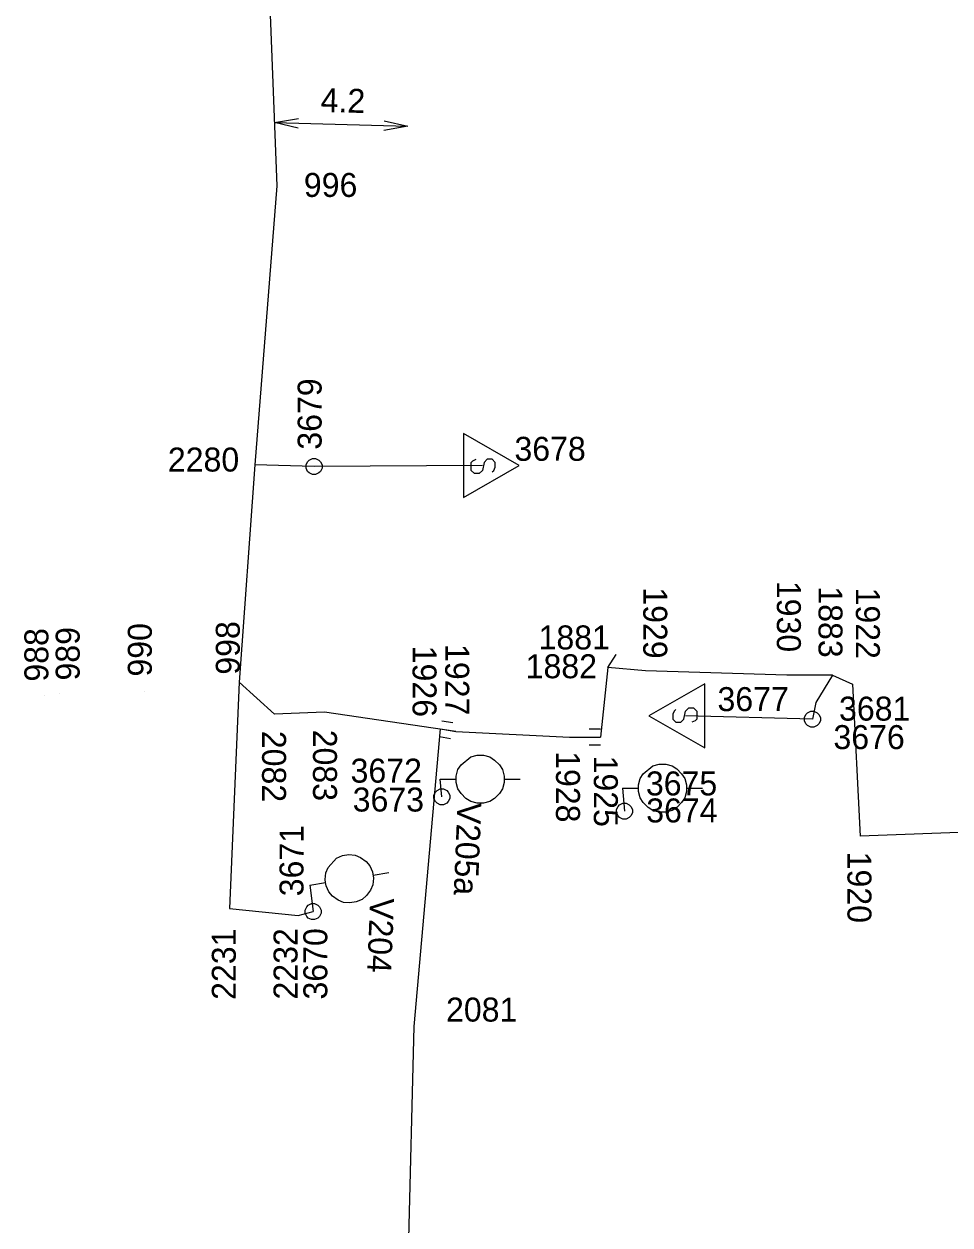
# Model space of a CAD drawing. Extents: x -535557 to -534097, y -1142175 to -1136716.
# Drawn here: x -534441.34 to -534412.38, y -1139775.49 to -1139737.93 of the extents above; entities that cross this region are included whole.
import ezdxf

# ---------------------------------------------------------------- set-up
doc = ezdxf.new("R2010")
doc.units = 0
doc.layers.add('Default', color=7, linetype='Continuous')
doc.layers.add('SS_SZDC', color=7, linetype='Continuous')

# ---------------------------------------------------------------- blocks, each defined once
blk = doc.blocks.new('POINT_DISPLAY')
at = {"layer": 'Default'}
blk.add_line((0, 0), (0, 0), dxfattribs=at)

msp = doc.modelspace()

# ---------------------------------------------------------------- linework, layer by layer
at = {"layer": 'SS_SZDC'}
for p, q in [((-534433.84, -1139732.53), (-534433.43, -1139742.989)), ((-534433.507, -1139741.011), (-534432.753, -1139740.881)), ((-534433.507, -1139741.011), (-534429.335, -1139741.123)), ((-534432.761, -1139741.181), (-534433.507, -1139741.011)), ((-534429.335, -1139741.123), (-534430.089, -1139741.253)), ((-534430.08, -1139740.953), (-534429.335, -1139741.123)), ((-534433.43, -1139742.989), (-534434.12, -1139751.72)), ((-534427.599, -1139750.739), (-534427.599, -1139752.739)), ((-534425.849, -1139751.739), (-534427.599, -1139750.739)), ((-534434.12, -1139751.72), (-534434.609, -1139758.51)), ((-534432.27, -1139751.77), (-534434.12, -1139751.72)), ((-534432.52, -1139751.72), (-534432.47, -1139751.62)), ((-534432.52, -1139751.82), (-534432.52, -1139751.72)), ((-534432.47, -1139751.62), (-534432.42, -1139751.57)), ((-534432.42, -1139751.57), (-534432.32, -1139751.52)), ((-534432.32, -1139751.52), (-534432.22, -1139751.52)), ((-534427, -1139751.739), (-534432.27, -1139751.77)), ((-534432.22, -1139751.52), (-534432.12, -1139751.57)), ((-534432.12, -1139751.57), (-534432.07, -1139751.62)), ((-534432.07, -1139751.62), (-534432.02, -1139751.72)), ((-534432.02, -1139751.72), (-534432.02, -1139751.82)), ((-534427.599, -1139752.739), (-534425.849, -1139751.739)), ((-534427.349, -1139751.639), (-534427.3, -1139751.589)), ((-534427.349, -1139751.889), (-534427.349, -1139751.639)), ((-534427.3, -1139751.589), (-534427.199, -1139751.539)), ((-534426.949, -1139751.639), (-534427, -1139751.889)), ((-534426.849, -1139751.539), (-534426.949, -1139751.639)), ((-534426.699, -1139751.539), (-534426.849, -1139751.539)), ((-534426.599, -1139751.639), (-534426.699, -1139751.539)), ((-534426.65, -1139751.889), (-534426.599, -1139751.789)), ((-534426.599, -1139751.789), (-534426.599, -1139751.639)), ((-534432.47, -1139751.92), (-534432.52, -1139751.82)), ((-534432.42, -1139751.97), (-534432.47, -1139751.92)), ((-534432.32, -1139752.02), (-534432.42, -1139751.97)), ((-534432.22, -1139752.02), (-534432.32, -1139752.02)), ((-534432.12, -1139751.97), (-534432.22, -1139752.02)), ((-534432.07, -1139751.92), (-534432.12, -1139751.97)), ((-534432.02, -1139751.82), (-534432.07, -1139751.92)), ((-534427.25, -1139751.989), (-534427.349, -1139751.889)), ((-534427.099, -1139751.989), (-534427.25, -1139751.989)), ((-534427, -1139751.889), (-534427.099, -1139751.989)), ((-534426.699, -1139751.939), (-534426.65, -1139751.889)), ((-534423.079, -1139758.059), (-534422.819, -1139757.649)), ((-534423.079, -1139758.059), (-534423.31, -1139760.229)), ((-534421.899, -1139758.159), (-534423.079, -1139758.059)), ((-534417.479, -1139758.299), (-534421.899, -1139758.159)), ((-534434.609, -1139758.51), (-534434.909, -1139765.59)), ((-534434.609, -1139758.51), (-534433.51, -1139759.51)), ((-534416.05, -1139758.29), (-534417.479, -1139758.299)), ((-534416.05, -1139758.29), (-534416.569, -1139759.149)), ((-534416.05, -1139758.29), (-534415.42, -1139758.579)), ((-534420.049, -1139758.569), (-534421.799, -1139759.569)), ((-534420.049, -1139760.569), (-534420.049, -1139758.569)), ((-534415.42, -1139758.579), (-534415.189, -1139763.329)), ((-534416.569, -1139759.149), (-534416.68, -1139759.67)), ((-534431.939, -1139759.45), (-534433.51, -1139759.51)), ((-534427.829, -1139760.059), (-534431.939, -1139759.45)), ((-534421.799, -1139759.569), (-534420.049, -1139760.569)), ((-534420.999, -1139759.419), (-534421.049, -1139759.519)), ((-534421.049, -1139759.519), (-534421.049, -1139759.669)), ((-534421.049, -1139759.669), (-534420.949, -1139759.769)), ((-534420.949, -1139759.369), (-534420.999, -1139759.419)), ((-534420.799, -1139759.769), (-534420.699, -1139759.669)), ((-534420.699, -1139759.669), (-534420.649, -1139759.419)), ((-534420.649, -1139759.419), (-534420.549, -1139759.319)), ((-534416.68, -1139759.67), (-534420.649, -1139759.569)), ((-534420.549, -1139759.319), (-534420.399, -1139759.319)), ((-534420.399, -1139759.319), (-534420.299, -1139759.419)), ((-534420.299, -1139759.669), (-534420.349, -1139759.719)), ((-534420.299, -1139759.419), (-534420.299, -1139759.669)), ((-534416.93, -1139759.62), (-534416.88, -1139759.52)), ((-534416.93, -1139759.72), (-534416.93, -1139759.62)), ((-534416.88, -1139759.52), (-534416.83, -1139759.47)), ((-534416.83, -1139759.47), (-534416.73, -1139759.42)), ((-534416.73, -1139759.42), (-534416.63, -1139759.42)), ((-534416.63, -1139759.42), (-534416.53, -1139759.47)), ((-534416.53, -1139759.47), (-534416.48, -1139759.52)), ((-534416.48, -1139759.52), (-534416.43, -1139759.62)), ((-534416.43, -1139759.62), (-534416.43, -1139759.72)), ((-534429.14, -1139769.28), (-534428.31, -1139759.969)), ((-534428.31, -1139759.969), (-534427.829, -1139760.059)), ((-534428.27, -1139759.723), (-534427.925, -1139759.777)), ((-534423.31, -1139759.979), (-534423.66, -1139759.979)), ((-534420.949, -1139759.769), (-534420.799, -1139759.769)), ((-534420.349, -1139759.719), (-534420.449, -1139759.769)), ((-534416.88, -1139759.82), (-534416.93, -1139759.72)), ((-534416.83, -1139759.87), (-534416.88, -1139759.82)), ((-534416.73, -1139759.92), (-534416.83, -1139759.87)), ((-534416.63, -1139759.92), (-534416.73, -1139759.92)), ((-534416.53, -1139759.87), (-534416.63, -1139759.92)), ((-534416.48, -1139759.82), (-534416.53, -1139759.87)), ((-534416.43, -1139759.72), (-534416.48, -1139759.82)), ((-534428.349, -1139760.216), (-534428.003, -1139760.271)), ((-534427.829, -1139760.059), (-534424.279, -1139760.229)), ((-534424.279, -1139760.229), (-534423.31, -1139760.229)), ((-534427.369, -1139760.849), (-534427.169, -1139760.799)), ((-534427.169, -1139760.799), (-534426.969, -1139760.799)), ((-534426.969, -1139760.799), (-534426.769, -1139760.849)), ((-534423.31, -1139760.479), (-534423.66, -1139760.479)), ((-534427.769, -1139761.249), (-534427.669, -1139761.099)), ((-534427.669, -1139761.099), (-534427.369, -1139760.849)), ((-534426.769, -1139760.849), (-534426.619, -1139760.949)), ((-534426.619, -1139760.949), (-534426.469, -1139761.099)), ((-534426.469, -1139761.099), (-534426.369, -1139761.249)), ((-534421.969, -1139761.379), (-534421.669, -1139761.129)), ((-534421.669, -1139761.129), (-534421.469, -1139761.079)), ((-534421.469, -1139761.079), (-534421.269, -1139761.079)), ((-534421.269, -1139761.079), (-534421.069, -1139761.129)), ((-534421.069, -1139761.129), (-534420.919, -1139761.229)), ((-534428.27, -1139762.1), (-534428.319, -1139761.549)), ((-534428.319, -1139761.549), (-534427.819, -1139761.549)), ((-534427.819, -1139761.449), (-534427.769, -1139761.249)), ((-534427.819, -1139761.549), (-534427.819, -1139761.449)), ((-534427.819, -1139761.649), (-534427.819, -1139761.549)), ((-534426.369, -1139761.249), (-534426.319, -1139761.449)), ((-534426.319, -1139761.449), (-534426.319, -1139761.649)), ((-534426.319, -1139761.549), (-534425.819, -1139761.549)), ((-534422.119, -1139761.729), (-534422.069, -1139761.529)), ((-534422.069, -1139761.529), (-534421.969, -1139761.379)), ((-534420.919, -1139761.229), (-534420.769, -1139761.379)), ((-534420.769, -1139761.379), (-534420.669, -1139761.529)), ((-534420.669, -1139761.529), (-534420.619, -1139761.729)), ((-534428.47, -1139761.95), (-534428.42, -1139761.9)), ((-534428.42, -1139761.9), (-534428.32, -1139761.85)), ((-534428.32, -1139761.85), (-534428.22, -1139761.85)), ((-534428.22, -1139761.85), (-534428.12, -1139761.9)), ((-534428.12, -1139761.9), (-534428.07, -1139761.95)), ((-534427.769, -1139761.849), (-534427.819, -1139761.649)), ((-534427.669, -1139761.999), (-534427.769, -1139761.849)), ((-534426.369, -1139761.849), (-534426.469, -1139761.999)), ((-534426.319, -1139761.649), (-534426.369, -1139761.849)), ((-534422.619, -1139761.829), (-534422.56, -1139762.549)), ((-534422.619, -1139761.829), (-534422.119, -1139761.829)), ((-534422.119, -1139761.829), (-534422.119, -1139761.729)), ((-534422.119, -1139761.929), (-534422.119, -1139761.829)), ((-534422.069, -1139762.129), (-534422.119, -1139761.929)), ((-534420.619, -1139761.929), (-534420.669, -1139762.129)), ((-534420.619, -1139761.729), (-534420.619, -1139761.929)), ((-534420.619, -1139761.829), (-534420.119, -1139761.829)), ((-534428.52, -1139762.05), (-534428.47, -1139761.95)), ((-534428.52, -1139762.15), (-534428.52, -1139762.05)), ((-534428.47, -1139762.25), (-534428.52, -1139762.15)), ((-534428.42, -1139762.3), (-534428.47, -1139762.25)), ((-534428.32, -1139762.35), (-534428.42, -1139762.3)), ((-534428.12, -1139762.3), (-534428.22, -1139762.35)), ((-534428.07, -1139762.25), (-534428.12, -1139762.3)), ((-534428.07, -1139761.95), (-534428.02, -1139762.05)), ((-534428.02, -1139762.15), (-534428.07, -1139762.25)), ((-534428.02, -1139762.05), (-534428.02, -1139762.15)), ((-534427.519, -1139762.149), (-534427.669, -1139761.999)), ((-534427.369, -1139762.249), (-534427.519, -1139762.149)), ((-534427.169, -1139762.299), (-534427.369, -1139762.249)), ((-534426.969, -1139762.299), (-534427.169, -1139762.299)), ((-534426.769, -1139762.249), (-534426.969, -1139762.299)), ((-534426.619, -1139762.149), (-534426.769, -1139762.249)), ((-534426.469, -1139761.999), (-534426.619, -1139762.149)), ((-534422.71, -1139762.349), (-534422.61, -1139762.299)), ((-534422.61, -1139762.299), (-534422.51, -1139762.299)), ((-534422.51, -1139762.299), (-534422.41, -1139762.349)), ((-534421.969, -1139762.279), (-534422.069, -1139762.129)), ((-534421.819, -1139762.429), (-534421.969, -1139762.279)), ((-534420.769, -1139762.279), (-534420.919, -1139762.429)), ((-534420.669, -1139762.129), (-534420.769, -1139762.279)), ((-534428.22, -1139762.35), (-534428.32, -1139762.35)), ((-534422.81, -1139762.499), (-534422.76, -1139762.399)), ((-534422.81, -1139762.599), (-534422.81, -1139762.499)), ((-534422.76, -1139762.699), (-534422.81, -1139762.599)), ((-534422.76, -1139762.399), (-534422.71, -1139762.349)), ((-534422.41, -1139762.349), (-534422.36, -1139762.399)), ((-534422.36, -1139762.399), (-534422.31, -1139762.499)), ((-534422.31, -1139762.599), (-534422.36, -1139762.699)), ((-534422.31, -1139762.499), (-534422.31, -1139762.599)), ((-534421.669, -1139762.529), (-534421.819, -1139762.429)), ((-534421.469, -1139762.579), (-534421.669, -1139762.529)), ((-534421.269, -1139762.579), (-534421.469, -1139762.579)), ((-534421.069, -1139762.529), (-534421.269, -1139762.579)), ((-534420.919, -1139762.429), (-534421.069, -1139762.529)), ((-534422.71, -1139762.749), (-534422.76, -1139762.699)), ((-534422.61, -1139762.799), (-534422.71, -1139762.749)), ((-534422.51, -1139762.799), (-534422.61, -1139762.799)), ((-534422.41, -1139762.749), (-534422.51, -1139762.799)), ((-534422.36, -1139762.699), (-534422.41, -1139762.749)), ((-534409.609, -1139763.129), (-534415.189, -1139763.329)), ((-534431.828, -1139764.313), (-534431.571, -1139764.02)), ((-534431.571, -1139764.02), (-534431.381, -1139763.939)), ((-534431.381, -1139763.939), (-534431.183, -1139763.908)), ((-534431.183, -1139763.908), (-534430.978, -1139763.926)), ((-534430.978, -1139763.926), (-534430.814, -1139764.001)), ((-534430.814, -1139764.001), (-534430.643, -1139764.126)), ((-534430.643, -1139764.126), (-534430.52, -1139764.258)), ((-534431.921, -1139764.683), (-534431.903, -1139764.477)), ((-534431.903, -1139764.477), (-534431.828, -1139764.313)), ((-534430.52, -1139764.258), (-534430.44, -1139764.448)), ((-534430.44, -1139764.448), (-534430.408, -1139764.645)), ((-534430.424, -1139764.547), (-534429.93, -1139764.468)), ((-534432.399, -1139764.86), (-534431.906, -1139764.781)), ((-534432.399, -1139764.86), (-534432.3, -1139765.69)), ((-534431.906, -1139764.781), (-534431.921, -1139764.683)), ((-534431.89, -1139764.88), (-534431.906, -1139764.781)), ((-534431.809, -1139765.07), (-534431.89, -1139764.88)), ((-534430.427, -1139764.851), (-534430.502, -1139765.015)), ((-534430.408, -1139764.645), (-534430.427, -1139764.851)), ((-534431.687, -1139765.202), (-534431.809, -1139765.07)), ((-534431.515, -1139765.327), (-534431.687, -1139765.202)), ((-534430.759, -1139765.308), (-534430.949, -1139765.389)), ((-534430.627, -1139765.186), (-534430.759, -1139765.308)), ((-534430.502, -1139765.015), (-534430.627, -1139765.186)), ((-534434.909, -1139765.59), (-534432.77, -1139765.809)), ((-534432.55, -1139765.64), (-534432.5, -1139765.54)), ((-534432.55, -1139765.74), (-534432.55, -1139765.64)), ((-534432.5, -1139765.54), (-534432.45, -1139765.49)), ((-534432.45, -1139765.49), (-534432.35, -1139765.44)), ((-534432.35, -1139765.44), (-534432.25, -1139765.44)), ((-534432.25, -1139765.44), (-534432.15, -1139765.49)), ((-534432.15, -1139765.49), (-534432.1, -1139765.54)), ((-534432.1, -1139765.54), (-534432.05, -1139765.64)), ((-534432.05, -1139765.64), (-534432.05, -1139765.74)), ((-534431.352, -1139765.402), (-534431.515, -1139765.327)), ((-534431.146, -1139765.42), (-534431.352, -1139765.402)), ((-534430.949, -1139765.389), (-534431.146, -1139765.42)), ((-534432.77, -1139765.809), (-534432.3, -1139765.69)), ((-534432.5, -1139765.84), (-534432.55, -1139765.74)), ((-534432.45, -1139765.89), (-534432.5, -1139765.84)), ((-534432.35, -1139765.94), (-534432.45, -1139765.89)), ((-534432.25, -1139765.94), (-534432.35, -1139765.94)), ((-534432.15, -1139765.89), (-534432.25, -1139765.94)), ((-534432.1, -1139765.84), (-534432.15, -1139765.89)), ((-534432.05, -1139765.74), (-534432.1, -1139765.84)), ((-534429.359, -1139778.03), (-534429.14, -1139769.28))]:
    msp.add_line(p, q, dxfattribs=at)

# ---------------------------------------------------------------- block references
for p in [(-534433.43, -1139742.989), (-534434.12, -1139751.72), (-534432.27, -1139751.77), (-534432.27, -1139751.77), (-534427, -1139751.739), (-534422.819, -1139757.649), (-534423.079, -1139758.059), (-534421.899, -1139758.159), (-534434.609, -1139758.51), (-534417.479, -1139758.299), (-534416.05, -1139758.29), (-534440.22, -1139758.879), (-534437.579, -1139758.819), (-534415.42, -1139758.579), (-534440.689, -1139758.93), (-534416.569, -1139759.149), (-534433.51, -1139759.51), (-534431.939, -1139759.45), (-534420.649, -1139759.569), (-534416.68, -1139759.67), (-534416.68, -1139759.67), (-534428.31, -1139759.969), (-534427.829, -1139760.059), (-534424.279, -1139760.229), (-534423.31, -1139760.229), (-534428.319, -1139761.549), (-534422.619, -1139761.829), (-534428.27, -1139762.1), (-534428.27, -1139762.1), (-534422.56, -1139762.549), (-534422.56, -1139762.549), (-534415.189, -1139763.329), (-534432.399, -1139764.86), (-534434.909, -1139765.59), (-534432.77, -1139765.809), (-534432.3, -1139765.69), (-534432.3, -1139765.69), (-534429.14, -1139769.28)]:
    msp.add_blockref('POINT_DISPLAY', p, dxfattribs=at)

# ---------------------------------------------------------------- texts
for s, rotation, p in [('4.2', 358.4657, (-534432.071, -1139740.674)), ('3679', 90, (-534432.032, -1139751.241)), ('1930', 270, (-534417.791, -1139755.343)), ('1929', 270, (-534421.97, -1139755.547)), ('1883', 270, (-534416.488, -1139755.516)), ('1922', 270, (-534415.319, -1139755.554)), ('998', 90, (-534434.592, -1139758.279)), ('988', 90, (-534440.581, -1139758.496)), ('989', 90, (-534439.601, -1139758.461)), ('990', 90, (-534437.345, -1139758.338)), ('1927', 270, (-534428.165, -1139757.321)), ('1926', 270, (-534429.187, -1139757.373)), ('2083', 270, (-534432.302, -1139760)), ('2082', 270, (-534433.895, -1139760.035)), ('1928', 270, (-534424.7, -1139760.671)), ('1925', 270, (-534423.516, -1139760.81)), ('V205a', 267.6757, (-534427.781, -1139762.265)), ('3671', 90, (-534432.599, -1139765.211)), ('1920', 270, (-534415.583, -1139763.815)), ('V204', 267.6757, (-534430.512, -1139765.251)), ('2231', 90, (-534434.717, -1139768.452)), ('2232', 90, (-534432.786, -1139768.44)), ('3670', 90, (-534431.854, -1139768.44))]:
    msp.add_text(s, height=0.75, rotation=rotation, dxfattribs=at).set_placement(p)
for s, p in [('996', (-534432.588, -1139743.335)), ('3678', (-534426, -1139751.589)), ('2280', (-534436.842, -1139751.925)), ('1881', (-534425.245, -1139757.489)), ('1882', (-534425.648, -1139758.39)), ('3677', (-534419.649, -1139759.419)), ('3681', (-534415.846, -1139759.716)), ('3676', (-534416.021, -1139760.607)), ('3672', (-534431.126, -1139761.656)), ('3675', (-534421.888, -1139762.056)), ('3673', (-534431.06, -1139762.56)), ('3674', (-534421.878, -1139762.901)), ('2081', (-534428.14, -1139769.13))]:
    msp.add_text(s, height=0.75, dxfattribs=at).set_placement(p)

doc.saveas('drawing.dxf')
